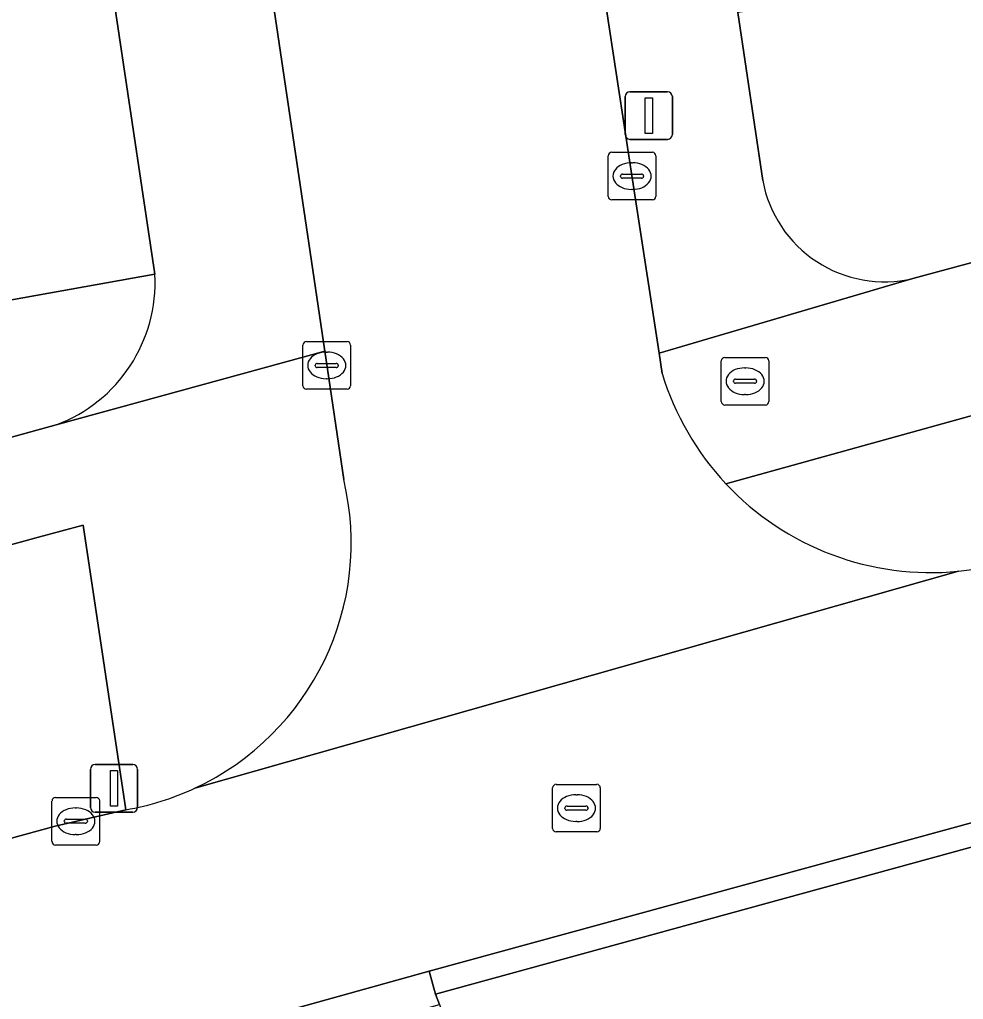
# Model space of a CAD drawing. Extents: x 159053 to 160042, y 380449 to 381423.
# Drawn here: x 159446.78 to 159466.61, y 380979.75 to 381000.34 of the extents above; entities that cross this region are included whole.
import ezdxf

# ---------------------------------------------------------------- set-up
doc = ezdxf.new("R2010")
doc.units = 0
for name, color, linetype in [('IMGEO_Berm_groen', 7, 'Continuous'), ('IMGEO_Brandkraan', 7, 'Continuous'), ('IMGEO_Erf', 7, 'Continuous'), ('IMGEO_Groenvoorziening', 7, 'Continuous'), ('IMGEO_Kolk', 7, 'Continuous'), ('IMGEO_Lichtmast', 7, 'Continuous'), ('IMGEO_Rijbaan_lokaal_open', 7, 'Continuous'), ('IMGEO_Rioolput', 7, 'Continuous'), ('IMGEO_Voetpad_open', 7, 'Continuous')]:
    doc.layers.add(name, color=color, linetype=linetype)

msp = doc.modelspace()

# ---------------------------------------------------------------- linework, layer by layer
at = {"layer": 'IMGEO_Berm_groen'}
msp.add_lwpolyline([(159483.308, 380993.183), (159487.919, 380994.479), (159488.955, 380994.777), (159488.219, 380997.961), (159487.365, 380997.724), (159461.614, 380990.587)], dxfattribs=at)
msp.add_lwpolyline([(159447.525, 380983.393), (159449.011, 380983.736), (159448.118, 380989.715), (159447.176, 380989.466), (159428.187, 380984.259), (159429.341, 380978.394), (159431.485, 380978.987)], close=True, dxfattribs=at)
for centre, radius, start, end in [((159465.92, 380994.618), 5.899, 223.1089, 275.6403), ((159465.89, 380994.787), 6.07, 275.7662, 284.2866)]:
    msp.add_arc(centre, radius, start, end, dxfattribs=at)
at = {"layer": 'IMGEO_Brandkraan'}
for p, q in [((159461.519, 380992.314), (159461.519, 380993.166)), ((159461.594, 380993.24), (159462.446, 380993.24)), ((159462.52, 380993.166), (159462.52, 380992.314)), ((159462.007, 380993.02), (159462.032, 380993.02)), ((159461.778, 380992.734), (159461.778, 380992.746)), ((159462.216, 380992.697), (159461.818, 380992.697)), ((159461.821, 380992.783), (159462.219, 380992.783)), ((159462.262, 380992.746), (159462.262, 380992.734)), ((159462.03, 380992.46), (159462.005, 380992.46)), ((159462.446, 380992.24), (159461.594, 380992.24))]:
    msp.add_line(p, q, dxfattribs=at)
for points in [[(159461.519, 380992.314), (159461.519, 380993.166)], [(159461.594, 380993.24), (159462.446, 380993.24)], [(159462.52, 380993.166), (159462.52, 380992.314)], [(159462.446, 380992.24), (159461.594, 380992.24)]]:
    msp.add_lwpolyline(points, dxfattribs=at)
for centre, radius, start, end in [((159461.596, 380993.164), 0.0765, 91.552, 178.448), ((159461.596, 380993.164), 0.0765, 91.552, 178.448), ((159462.444, 380993.164), 0.0765, 1.552, 88.448), ((159462.444, 380993.164), 0.0765, 1.552, 88.448), ((159461.818, 380992.743), 0.0403, 85.8775, 175.7526), ((159461.815, 380992.733), 0.0366, 178.938, 274.7102), ((159462.219, 380992.74), 0.043, 264.8664, 352.4533), ((159462.223, 380992.745), 0.0386, 1.7309, 96.639), ((159461.596, 380992.316), 0.0765, 181.552, 268.448), ((159461.596, 380992.316), 0.0765, 181.552, 268.448), ((159462.444, 380992.316), 0.0765, 271.552, 358.448), ((159462.444, 380992.316), 0.0765, 271.552, 358.448)]:
    msp.add_arc(centre, radius, start, end, dxfattribs=at)
for centre, major_axis, ratio, start_param, end_param in [((159462.006, 380992.74), (-0.387, 0.002), 0.722429, 4.712389, 7.853982), ((159462.031, 380992.74), (-0.39, 0.002), 0.717154, 1.570796, 4.712389)]:
    msp.add_ellipse(centre, major_axis=major_axis, ratio=ratio, start_param=start_param, end_param=end_param, dxfattribs=at)
at = {"layer": 'IMGEO_Erf'}
msp.add_lwpolyline([(159445.63, 380994.272), (159449.622, 380994.989), (159448.874, 381000), (159435.479, 381089.722)], dxfattribs=at)
at = {"layer": 'IMGEO_Groenvoorziening'}
for points in [[(159487.099, 381000.703), (159486.505, 381004.322), (159475.094, 381002.45), (159467.715, 381001.353), (159461.87, 381000.484), (159462.391, 380996.957)], [(159465.54, 380994.899), (159472.725, 380996.84), (159484.535, 381000), (159487.099, 381000.703)], [(159449.622, 380994.989), (159445.63, 380994.272), (159438.257, 380993.165), (159438.151, 380993.149), (159438.16, 380993.08), (159438.272, 380992.234), (159435.788, 380991.543), (159435.538, 380991.287), (159430.044, 380989.966), (159427.041, 380989.114), (159427.248, 380986.213), (159447.546, 380991.822)]]:
    msp.add_lwpolyline(points, dxfattribs=at)
for centre, radius, start, end in [((159464.944, 380997.426), 2.596, 190.4025, 283.265), ((159446.429, 380994.818), 3.198, 290.4524, 3.0571)]:
    msp.add_arc(centre, radius, start, end, dxfattribs=at)
at = {"layer": 'IMGEO_Kolk'}
for p, q in [((159459.145, 380996.623), (159459.145, 380997.475)), ((159459.22, 380997.549), (159460.072, 380997.549)), ((159460.146, 380997.475), (159460.146, 380996.623)), ((159459.633, 380997.329), (159459.658, 380997.329)), ((159459.404, 380997.043), (159459.404, 380997.055)), ((159459.842, 380997.006), (159459.444, 380997.006)), ((159459.447, 380997.092), (159459.845, 380997.092)), ((159459.888, 380997.055), (159459.888, 380997.043)), ((159459.656, 380996.769), (159459.631, 380996.769)), ((159460.072, 380996.549), (159459.22, 380996.549)), ((159452.732, 380992.646), (159452.732, 380993.498)), ((159452.807, 380993.572), (159453.659, 380993.572)), ((159453.733, 380993.498), (159453.733, 380992.646)), ((159453.22, 380993.352), (159453.245, 380993.352)), ((159453.034, 380993.115), (159453.432, 380993.115)), ((159452.991, 380993.066), (159452.991, 380993.078)), ((159453.429, 380993.029), (159453.031, 380993.029)), ((159453.475, 380993.078), (159453.475, 380993.066)), ((159453.243, 380992.792), (159453.218, 380992.792)), ((159453.659, 380992.572), (159452.807, 380992.572)), ((159447.461, 380983.068), (159447.461, 380983.92)), ((159447.536, 380983.994), (159448.388, 380983.994)), ((159448.462, 380983.92), (159448.462, 380983.068)), ((159447.949, 380983.774), (159447.974, 380983.774)), ((159447.72, 380983.488), (159447.72, 380983.5)), ((159448.158, 380983.451), (159447.76, 380983.451)), ((159447.763, 380983.537), (159448.161, 380983.537)), ((159448.204, 380983.5), (159448.204, 380983.488)), ((159447.972, 380983.214), (159447.947, 380983.214)), ((159448.388, 380982.994), (159447.536, 380982.994))]:
    msp.add_line(p, q, dxfattribs=at)
for points in [[(159459.145, 380996.623), (159459.145, 380997.475)], [(159459.22, 380997.549), (159460.072, 380997.549)], [(159460.146, 380997.475), (159460.146, 380996.623)], [(159460.072, 380996.549), (159459.22, 380996.549)], [(159452.732, 380992.646), (159452.732, 380993.498)], [(159452.807, 380993.572), (159453.659, 380993.572)], [(159453.733, 380993.498), (159453.733, 380992.646)], [(159453.659, 380992.572), (159452.807, 380992.572)], [(159447.461, 380983.068), (159447.461, 380983.92)], [(159447.536, 380983.994), (159448.388, 380983.994)], [(159448.462, 380983.92), (159448.462, 380983.068)], [(159448.388, 380982.994), (159447.536, 380982.994)]]:
    msp.add_lwpolyline(points, dxfattribs=at)
for centre, radius, start, end in [((159459.222, 380997.473), 0.0765, 91.552, 178.448), ((159459.222, 380997.473), 0.0765, 91.552, 178.448), ((159460.07, 380997.473), 0.0765, 1.552, 88.448), ((159460.07, 380997.473), 0.0765, 1.552, 88.448), ((159459.444, 380997.052), 0.0403, 85.8775, 175.7526), ((159459.441, 380997.042), 0.0366, 178.938, 274.7102), ((159459.845, 380997.049), 0.043, 264.8664, 352.4533), ((159459.849, 380997.054), 0.0386, 1.7309, 96.639), ((159459.222, 380996.625), 0.0765, 181.552, 268.448), ((159459.222, 380996.625), 0.0765, 181.552, 268.448), ((159460.07, 380996.625), 0.0765, 271.552, 358.448), ((159460.07, 380996.625), 0.0765, 271.552, 358.448), ((159452.809, 380993.496), 0.0765, 91.552, 178.448), ((159452.809, 380993.496), 0.0765, 91.552, 178.448), ((159453.657, 380993.496), 0.0765, 1.552, 88.448), ((159453.657, 380993.496), 0.0765, 1.552, 88.448), ((159453.031, 380993.075), 0.0403, 85.8775, 175.7526), ((159453.436, 380993.077), 0.0386, 1.7309, 96.639), ((159453.028, 380993.065), 0.0366, 178.938, 274.7102), ((159453.432, 380993.072), 0.043, 264.8664, 352.4533), ((159452.809, 380992.648), 0.0765, 181.552, 268.448), ((159452.809, 380992.648), 0.0765, 181.552, 268.448), ((159453.657, 380992.648), 0.0765, 271.552, 358.448), ((159453.657, 380992.648), 0.0765, 271.552, 358.448), ((159447.538, 380983.918), 0.0765, 91.552, 178.448), ((159447.538, 380983.918), 0.0765, 91.552, 178.448), ((159448.386, 380983.918), 0.0765, 1.552, 88.448), ((159448.386, 380983.918), 0.0765, 1.552, 88.448), ((159447.76, 380983.497), 0.0403, 85.8775, 175.7526), ((159447.757, 380983.487), 0.0366, 178.938, 274.7102), ((159448.161, 380983.494), 0.043, 264.8664, 352.4533), ((159448.165, 380983.499), 0.0386, 1.7309, 96.639), ((159447.538, 380983.07), 0.0765, 181.552, 268.448), ((159447.538, 380983.07), 0.0765, 181.552, 268.448), ((159448.386, 380983.07), 0.0765, 271.552, 358.448), ((159448.386, 380983.07), 0.0765, 271.552, 358.448)]:
    msp.add_arc(centre, radius, start, end, dxfattribs=at)
for centre, major_axis, ratio, start_param, end_param in [((159459.632, 380997.049), (-0.387, 0.002), 0.722429, 4.712389, 7.853982), ((159459.657, 380997.049), (-0.39, 0.002), 0.717154, 1.570796, 4.712389), ((159453.219, 380993.072), (-0.387, 0.002), 0.722429, 4.712389, 7.853982), ((159453.244, 380993.072), (-0.39, 0.002), 0.717154, 1.570796, 4.712389), ((159447.948, 380983.494), (-0.387, 0.002), 0.722429, 4.712389, 7.853982), ((159447.973, 380983.494), (-0.39, 0.002), 0.717154, 1.570796, 4.712389)]:
    msp.add_ellipse(centre, major_axis=major_axis, ratio=ratio, start_param=start_param, end_param=end_param, dxfattribs=at)
at = {"layer": 'IMGEO_Lichtmast'}
for p, q in [((159459.502, 380997.921), (159459.502, 380998.721)), ((159459.502, 380998.721), (159459.502, 380997.921)), ((159459.602, 380998.821), (159460.392, 380998.821)), ((159460.392, 380998.821), (159459.602, 380998.821)), ((159460.492, 380998.721), (159460.492, 380997.921)), ((159460.492, 380997.921), (159460.492, 380998.721)), ((159460.392, 380997.821), (159459.602, 380997.821)), ((159459.602, 380997.821), (159460.392, 380997.821)), ((159448.368, 380984.685), (159449.158, 380984.685)), ((159449.158, 380984.685), (159448.368, 380984.685)), ((159448.268, 380983.785), (159448.268, 380984.585)), ((159448.268, 380984.585), (159448.268, 380983.785)), ((159449.258, 380984.585), (159449.258, 380983.785)), ((159449.258, 380983.785), (159449.258, 380984.585)), ((159449.158, 380983.685), (159448.368, 380983.685)), ((159448.368, 380983.685), (159449.158, 380983.685))]:
    msp.add_line(p, q, dxfattribs=at)
for points in [[(159459.922, 380998.696), (159460.072, 380998.696), (159460.072, 380997.946), (159459.922, 380997.946), (159459.922, 380998.696)], [(159448.688, 380984.56), (159448.838, 380984.56), (159448.838, 380983.81), (159448.688, 380983.81), (159448.688, 380984.56)]]:
    msp.add_lwpolyline(points, dxfattribs=at)
for centre, start, end in [((159459.602, 380998.721), 90, 180), ((159459.602, 380998.721), 90, 180), ((159460.392, 380998.721), 0, 90), ((159460.392, 380998.721), 360, 90), ((159459.602, 380997.921), 180, 270), ((159459.602, 380997.921), 180, 270), ((159460.392, 380997.921), 270, 0), ((159460.392, 380997.921), 270, 0), ((159448.368, 380984.585), 90, 180), ((159448.368, 380984.585), 90, 180), ((159449.158, 380984.585), 0, 90), ((159449.158, 380984.585), 360, 90), ((159448.368, 380983.785), 180, 270), ((159448.368, 380983.785), 180, 270), ((159449.158, 380983.785), 270, 0), ((159449.158, 380983.785), 270, 0)]:
    msp.add_arc(centre, 0.1, start, end, dxfattribs=at)
at = {"layer": 'IMGEO_Rijbaan_lokaal_open'}
for points in [[(159460.278, 380992.902), (159460.213, 380993.326), (159459.721, 380996.557), (159458.502, 381004.55), (159451.686, 381003.522), (159452.881, 380995.45), (159453.189, 380993.369), (159453.588, 380990.672)], [(159449.011, 380983.736), (159447.525, 380983.393), (159431.485, 380978.987), (159432.803, 380974.092), (159448.97, 380978.562), (159455.382, 380980.342), (159466.947, 380983.513), (159493.954, 380991.002)], [(159466.5, 380988.748), (159450.463, 380984.189)], [(159450.463, 380984.189), (159466.5, 380988.748)]]:
    msp.add_lwpolyline(points, dxfattribs=at)
for centre, radius, start, end in [((159465.921, 380994.615), 5.897, 196.8909, 223.0881), ((159448.061, 380989.342), 5.685, 294.994, 13.5351), ((159465.92, 380994.618), 5.899, 223.1089, 275.6403), ((159465.89, 380994.787), 6.07, 275.7662, 284.2866), ((159448.048, 380989.376), 5.722, 279.6891, 294.9651)]:
    msp.add_arc(centre, radius, start, end, dxfattribs=at)
at = {"layer": 'IMGEO_Rioolput'}
for p, q in [((159458.052, 380984.27), (159458.904, 380984.27)), ((159457.977, 380983.344), (159457.977, 380984.196)), ((159458.465, 380984.05), (159458.49, 380984.05)), ((159458.978, 380984.196), (159458.978, 380983.344)), ((159458.236, 380983.764), (159458.236, 380983.776)), ((159458.674, 380983.727), (159458.276, 380983.727)), ((159458.279, 380983.813), (159458.677, 380983.813)), ((159458.72, 380983.776), (159458.72, 380983.764)), ((159458.488, 380983.49), (159458.463, 380983.49)), ((159458.904, 380983.27), (159458.052, 380983.27))]:
    msp.add_line(p, q, dxfattribs=at)
for points in [[(159458.052, 380984.27), (159458.904, 380984.27)], [(159457.977, 380983.344), (159457.977, 380984.196)], [(159458.978, 380984.196), (159458.978, 380983.344)], [(159458.904, 380983.27), (159458.052, 380983.27)]]:
    msp.add_lwpolyline(points, dxfattribs=at)
for centre, radius, start, end in [((159458.054, 380984.194), 0.0765, 91.552, 178.448), ((159458.054, 380984.194), 0.0765, 91.552, 178.448), ((159458.902, 380984.194), 0.0765, 1.552, 88.448), ((159458.902, 380984.194), 0.0765, 1.552, 88.448), ((159458.276, 380983.773), 0.0403, 85.8775, 175.7526), ((159458.273, 380983.763), 0.0366, 178.938, 274.7102), ((159458.677, 380983.77), 0.043, 264.8664, 352.4533), ((159458.681, 380983.775), 0.0386, 1.7309, 96.639), ((159458.054, 380983.346), 0.0765, 181.552, 268.448), ((159458.054, 380983.346), 0.0765, 181.552, 268.448), ((159458.902, 380983.346), 0.0765, 271.552, 358.448), ((159458.902, 380983.346), 0.0765, 271.552, 358.448)]:
    msp.add_arc(centre, radius, start, end, dxfattribs=at)
for centre, major_axis, ratio, start_param, end_param in [((159458.464, 380983.77), (-0.387, 0.002), 0.722429, 4.712389, 7.853982), ((159458.489, 380983.77), (-0.39, 0.002), 0.717154, 1.570796, 4.712389)]:
    msp.add_ellipse(centre, major_axis=major_axis, ratio=ratio, start_param=start_param, end_param=end_param, dxfattribs=at)
at = {"layer": 'IMGEO_Voetpad_open'}
for points in [[(159441.932, 381117.978), (159444.103, 381103.428), (159444.583, 381100.003), (159450.287, 381061.32), (159450.806, 381057.803), (159453.929, 381036.365), (159454.981, 381029.422), (159458.014, 381008.022), (159458.502, 381004.55), (159459.721, 380996.557), (159460.213, 380993.326), (159465.54, 380994.899)], [(159434.725, 381116.398), (159431.519, 381116.656), (159433.919, 381100.289), (159434.916, 381093.497), (159435.479, 381089.722), (159448.874, 381000), (159449.622, 380994.989)], [(159462.391, 380996.957), (159461.87, 381000.484), (159448.814, 381088.274)], [(159447.546, 380991.822), (159453.189, 380993.369), (159452.881, 380995.45), (159451.686, 381003.522), (159451.207, 381006.916), (159447.686, 381030.883)], [(159491.273, 380998.489), (159499.383, 381000), (159500, 381000.115), (159505.48, 381001.138), (159505.672, 381000), (159505.757, 380999.512), (159507.56, 381000), (159510.493, 381000.794), (159515.537, 381002.185), (159515.381, 381005.067), (159500.763, 381003.012), (159488.332, 381001.222), (159488.348, 381001.046), (159487.099, 381000.703), (159484.535, 381000), (159472.725, 380996.84), (159465.54, 380994.899), (159460.213, 380993.326), (159460.278, 380992.902)], [(159461.614, 380990.587), (159487.365, 380997.724), (159488.219, 380997.961), (159488.955, 380994.777), (159489.661, 380994.969), (159491.304, 380995.431), (159490.625, 380998.368), (159491.273, 380998.489)], [(159453.588, 380990.672), (159453.189, 380993.369), (159447.546, 380991.822), (159427.248, 380986.213), (159427.041, 380989.114), (159425.664, 380988.567), (159426.077, 380985.889), (159405.022, 380980.072), (159399.423, 380978.652), (159399.477, 380978.287), (159399.691, 380976.895), (159399.81, 380976.439), (159426.442, 380983.759), (159427.679, 380977.936), (159428.84, 380978.256), (159429.341, 380978.394), (159428.187, 380984.259)], [(159428.187, 380984.259), (159447.176, 380989.466), (159448.118, 380989.715), (159449.011, 380983.736)], [(159469.392, 380978.697), (159467.079, 380983.031), (159455.514, 380979.86), (159455.6, 380979.643), (159456.318, 380977.354)]]:
    msp.add_lwpolyline(points, dxfattribs=at)
for points in [[(159455.382, 380980.342), (159455.514, 380979.86), (159467.079, 380983.031), (159466.947, 380983.513)], [(159455.6, 380979.643), (159455.514, 380979.86), (159455.382, 380980.342), (159448.97, 380978.562), (159432.803, 380974.092), (159430.149, 380973.358), (159424.234, 380971.723), (159424.414, 380971), (159435.826, 380974.138), (159439.186, 380975.088), (159443.602, 380976.314)]]:
    msp.add_lwpolyline(points, close=True, dxfattribs=at)
for centre, radius, start, end in [((159464.944, 380997.426), 2.596, 190.4025, 283.265), ((159446.429, 380994.818), 3.198, 290.4524, 3.0571), ((159465.921, 380994.615), 5.897, 196.8909, 223.0881), ((159448.061, 380989.342), 5.685, 294.994, 13.5351), ((159448.048, 380989.376), 5.722, 279.6891, 294.9651)]:
    msp.add_arc(centre, radius, start, end, dxfattribs=at)

doc.saveas('drawing.dxf')
